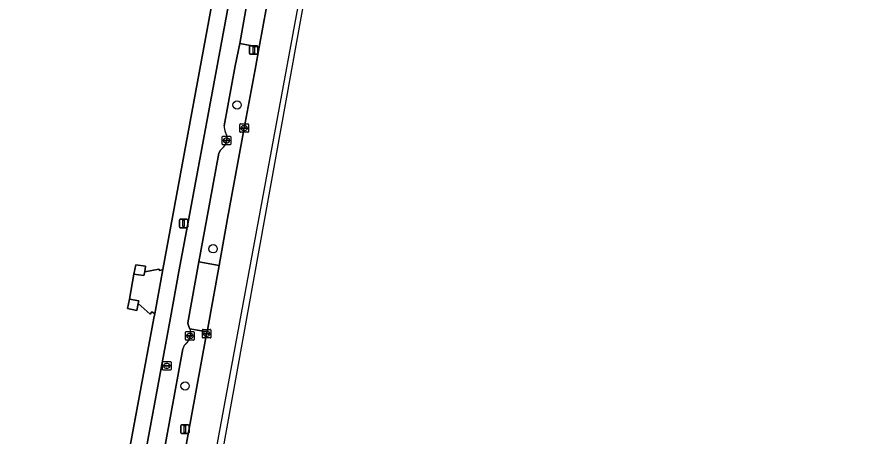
# Model space of a CAD drawing. Extents: x 161258 to 161838, y 380833 to 381727.
# Drawn here: x 161737.5 to 161835.8, y 381224.5 to 381273.7 of the extents above; entities that cross this region are included whole.
import ezdxf

# ---------------------------------------------------------------- set-up
doc = ezdxf.new("R2010")
doc.units = 0
for name, color, linetype in [('IMGEO_Berm_groen', 7, 'Continuous'), ('IMGEO_Boom', 7, 'Continuous'), ('IMGEO_Erf', 7, 'Continuous'), ('IMGEO_Fietspad_open', 7, 'Continuous'), ('IMGEO_Kolk', 7, 'Continuous'), ('IMGEO_Lichtmast', 7, 'Continuous'), ('IMGEO_Muur', 7, 'Continuous'), ('IMGEO_OVBaan_gesloten', 7, 'Continuous'), ('IMGEO_Rijbaan_lokaal_open', 7, 'Continuous'), ('IMGEO_Rijbaan_regionaal_gesloten', 7, 'Continuous'), ('IMGEO_Rioolput', 7, 'Continuous'), ('IMGEO_Voetpad_open', 7, 'Continuous')]:
    doc.layers.add(name, color=color, linetype=linetype)

msp = doc.modelspace()

# ---------------------------------------------------------------- linework, layer by layer
at = {"layer": 'IMGEO_Berm_groen'}
for points in [[(161764.164, 381260.618), (161765.448, 381267.467), (161765.936, 381270.097), (161763.646, 381270.534), (161763.128, 381267.9), (161761.832, 381260.889)], [(161761.65, 381258.289), (161761.386, 381258.016), (161761.183, 381257.676), (161759.786, 381250), (161758.863, 381244.93), (161761.225, 381244.487), (161762.229, 381250), (161764.164, 381260.618)], [(161762.162, 381259.384), (161762.097, 381259.159), (161762.058, 381258.927)], [(161749.906, 381182.432), (161751.199, 381189.4), (161756.087, 381216.391), (161759.764, 381236.501), (161759.812, 381236.731), (161757.806, 381237.074)], [(161757.865, 381236.468), (161757.787, 381236.047)], [(161756.973, 381234.746), (161754.062, 381218.948)]]:
    msp.add_lwpolyline(points, dxfattribs=at)
for centre, radius, start, end in [((161763.166, 381260.719), 1.344, 172.73101, 206.93231), ((161761.093, 381259.486), 1.074, 354.54646, 35.52258), ((161761.067, 381259.112), 1.009, 305.34851, 349.45378), ((161757.02, 381236.692), 0.874, 345.17828, 25.94327), ((161756.795, 381236.223), 1.008, 304.73321, 349.93857), ((161758.137, 381234.481), 1.193, 130.03288, 167.18658)]:
    msp.add_arc(centre, radius, start, end, dxfattribs=at)
at = {"layer": 'IMGEO_Boom'}
for centre in [(161763.344, 381263.322), (161760.522, 381246.465), (161757.234, 381230.378)]:
    msp.add_circle(centre, 0.489, dxfattribs=at)
at = {"layer": 'IMGEO_Erf'}
msp.add_lwpolyline([(161668.77, 381167.385), (161673.77, 381165.793), (161737.053, 381153.773), (161737.441, 381153.699), (161737.997, 381153.598), (161738.112, 381154.157), (161737.938, 381154.198), (161753.579, 381238.309), (161753.673, 381238.82), (161753.349, 381239.081), (161753.133, 381238.804), (161751.742, 381240.033), (161751.586, 381239.216), (161750.481, 381239.459), (161750.713, 381240.543), (161751.212, 381243.492), (161751.454, 381244.596), (161752.571, 381244.423), (161752.507, 381243.755), (161754.157, 381244.071), (161754.273, 381243.898), (161754.635, 381244.025), (161769.385, 381323.827)], dxfattribs=at)
at = {"layer": 'IMGEO_Fietspad_open'}
for points in [[(161766.182, 381284.389), (161766.274, 381284.919), (161766.944, 381288.761), (161768.496, 381297.63), (161770.018, 381305.316), (161770.601, 381308.32), (161771.852, 381315.075), (161772.289, 381317.394), (161770.217, 381317.745), (161769.724, 381315.032), (161762.12, 381274.018), (161757.67, 381250), (161756.52, 381243.79), (161755.513, 381238.354), (161742.385, 381167.493), (161739.245, 381150.478), (161741.31, 381150.032), (161742.611, 381157.056), (161742.773, 381157.406), (161743.019, 381157.715)], [(161761.832, 381260.889), (161763.128, 381267.9), (161763.646, 381270.534), (161764.484, 381275.198), (161765.608, 381281.141)], [(161762.058, 381258.927), (161762.097, 381259.159), (161762.162, 381259.384)], [(161757.806, 381237.074), (161757.669, 381237.338), (161757.591, 381237.583), (161757.572, 381237.788), (161758.863, 381244.93), (161759.786, 381250), (161761.183, 381257.676), (161761.386, 381258.016), (161761.65, 381258.289)], [(161757.787, 381236.047), (161757.865, 381236.468)], [(161754.062, 381218.948), (161756.973, 381234.746)]]:
    msp.add_lwpolyline(points, dxfattribs=at)
for centre, radius, start, end in [((161763.166, 381260.719), 1.344, 172.73101, 206.93231), ((161761.093, 381259.486), 1.074, 354.54646, 35.52258), ((161761.067, 381259.112), 1.009, 305.34851, 349.45378), ((161757.02, 381236.692), 0.874, 345.17828, 25.94327), ((161756.795, 381236.223), 1.008, 304.73321, 349.93857), ((161758.137, 381234.481), 1.193, 130.03288, 167.18658)]:
    msp.add_arc(centre, radius, start, end, dxfattribs=at)
at = {"layer": 'IMGEO_Kolk'}
for p, q in [((161763.665, 381260.193), (161763.665, 381261.045)), ((161763.74, 381261.119), (161764.592, 381261.119)), ((161763.924, 381260.613), (161763.924, 381260.625)), ((161764.362, 381260.576), (161763.964, 381260.576)), ((161763.967, 381260.662), (161764.365, 381260.662)), ((161764.153, 381260.899), (161764.178, 381260.899)), ((161764.408, 381260.625), (161764.408, 381260.613)), ((161764.666, 381261.045), (161764.666, 381260.193)), ((161761.602, 381258.732), (161761.602, 381259.584)), ((161761.677, 381259.658), (161762.529, 381259.658)), ((161762.09, 381259.438), (161762.115, 381259.438)), ((161762.603, 381259.584), (161762.603, 381258.732)), ((161764.592, 381260.119), (161763.74, 381260.119)), ((161764.176, 381260.339), (161764.151, 381260.339)), ((161762.529, 381258.658), (161761.677, 381258.658)), ((161761.861, 381259.152), (161761.861, 381259.164)), ((161762.299, 381259.115), (161761.901, 381259.115)), ((161761.904, 381259.201), (161762.302, 381259.201)), ((161762.113, 381258.878), (161762.088, 381258.878)), ((161762.345, 381259.164), (161762.345, 381259.152)), ((161759.265, 381236.076), (161759.265, 381236.928)), ((161759.34, 381237.002), (161760.192, 381237.002)), ((161760.266, 381236.928), (161760.266, 381236.076)), ((161757.301, 381235.818), (161757.301, 381236.67)), ((161757.376, 381236.744), (161758.228, 381236.744)), ((161757.56, 381236.238), (161757.56, 381236.25)), ((161757.998, 381236.201), (161757.6, 381236.201)), ((161757.603, 381236.287), (161758.001, 381236.287)), ((161757.812, 381235.964), (161757.787, 381235.964)), ((161757.789, 381236.524), (161757.814, 381236.524)), ((161758.044, 381236.25), (161758.044, 381236.238)), ((161758.302, 381236.67), (161758.302, 381235.818)), ((161760.192, 381236.002), (161759.34, 381236.002)), ((161759.524, 381236.496), (161759.524, 381236.508)), ((161759.962, 381236.459), (161759.564, 381236.459)), ((161759.567, 381236.545), (161759.965, 381236.545)), ((161759.776, 381236.222), (161759.751, 381236.222)), ((161759.753, 381236.782), (161759.778, 381236.782)), ((161760.008, 381236.508), (161760.008, 381236.496)), ((161758.228, 381235.744), (161757.376, 381235.744))]:
    msp.add_line(p, q, dxfattribs=at)
for points in [[(161763.665, 381260.193), (161763.665, 381261.045)], [(161763.74, 381261.119), (161764.592, 381261.119)], [(161764.666, 381261.045), (161764.666, 381260.193)], [(161761.602, 381258.732), (161761.602, 381259.584)], [(161761.677, 381259.658), (161762.529, 381259.658)], [(161762.603, 381259.584), (161762.603, 381258.732)], [(161764.592, 381260.119), (161763.74, 381260.119)], [(161762.529, 381258.658), (161761.677, 381258.658)], [(161759.265, 381236.076), (161759.265, 381236.928)], [(161759.34, 381237.002), (161760.192, 381237.002)], [(161760.266, 381236.928), (161760.266, 381236.076)], [(161757.301, 381235.818), (161757.301, 381236.67)], [(161757.376, 381236.744), (161758.228, 381236.744)], [(161758.302, 381236.67), (161758.302, 381235.818)], [(161760.192, 381236.002), (161759.34, 381236.002)], [(161758.228, 381235.744), (161757.376, 381235.744)]]:
    msp.add_lwpolyline(points, dxfattribs=at)
for centre, radius, start, end in [((161763.742, 381261.043), 0.0765, 91.55205, 178.44795), ((161763.742, 381261.043), 0.0765, 91.55205, 178.44795), ((161763.964, 381260.622), 0.0403, 85.87752, 175.75265), ((161763.961, 381260.612), 0.0366, 178.93798, 274.71019), ((161764.365, 381260.619), 0.043, 264.86636, 352.45326), ((161764.369, 381260.624), 0.0386, 1.73085, 96.63898), ((161764.59, 381261.043), 0.0765, 1.55205, 88.44795), ((161764.59, 381261.043), 0.0765, 1.55205, 88.44795), ((161761.679, 381259.582), 0.0765, 91.55205, 178.44795), ((161761.679, 381259.582), 0.0765, 91.55205, 178.44795), ((161762.527, 381259.582), 0.0765, 1.55205, 88.44795), ((161762.527, 381259.582), 0.0765, 1.55205, 88.44795), ((161763.742, 381260.195), 0.0765, 181.55205, 268.44795), ((161763.742, 381260.195), 0.0765, 181.55205, 268.44795), ((161764.59, 381260.195), 0.0765, 271.55205, 358.44795), ((161764.59, 381260.195), 0.0765, 271.55205, 358.44795), ((161761.679, 381258.734), 0.0765, 181.55205, 268.44795), ((161761.679, 381258.734), 0.0765, 181.55205, 268.44795), ((161761.901, 381259.161), 0.0403, 85.87752, 175.75265), ((161761.898, 381259.151), 0.0366, 178.93798, 274.71019), ((161762.302, 381259.158), 0.043, 264.86636, 352.45326), ((161762.306, 381259.163), 0.0386, 1.73085, 96.63898), ((161762.527, 381258.734), 0.0765, 271.55205, 358.44795), ((161762.527, 381258.734), 0.0765, 271.55205, 358.44795), ((161759.342, 381236.926), 0.0765, 91.55205, 178.44795), ((161759.342, 381236.926), 0.0765, 91.55205, 178.44795), ((161760.19, 381236.926), 0.0765, 1.55205, 88.44795), ((161760.19, 381236.926), 0.0765, 1.55205, 88.44795), ((161757.378, 381236.668), 0.0765, 91.55205, 178.44795), ((161757.378, 381236.668), 0.0765, 91.55205, 178.44795), ((161757.6, 381236.247), 0.0403, 85.87752, 175.75265), ((161757.597, 381236.237), 0.0366, 178.93798, 274.71019), ((161758.001, 381236.244), 0.043, 264.86636, 352.45326), ((161758.005, 381236.249), 0.0386, 1.73085, 96.63898), ((161758.226, 381236.668), 0.0765, 1.55205, 88.44795), ((161758.226, 381236.668), 0.0765, 1.55205, 88.44795), ((161759.342, 381236.078), 0.0765, 181.55205, 268.44795), ((161759.342, 381236.078), 0.0765, 181.55205, 268.44795), ((161759.564, 381236.505), 0.0403, 85.87752, 175.75265), ((161759.561, 381236.495), 0.0366, 178.93798, 274.71019), ((161759.965, 381236.502), 0.043, 264.86636, 352.45326), ((161759.969, 381236.507), 0.0386, 1.73085, 96.63898), ((161760.19, 381236.078), 0.0765, 271.55205, 358.44795), ((161760.19, 381236.078), 0.0765, 271.55205, 358.44795), ((161757.378, 381235.82), 0.0765, 181.55205, 268.44795), ((161757.378, 381235.82), 0.0765, 181.55205, 268.44795), ((161758.226, 381235.82), 0.0765, 271.55205, 358.44795), ((161758.226, 381235.82), 0.0765, 271.55205, 358.44795)]:
    msp.add_arc(centre, radius, start, end, dxfattribs=at)
for centre, major_axis, ratio, start_param, end_param in [((161764.152, 381260.619), (-0.387, 0.002), 0.722429, 4.712389, 7.853982), ((161764.177, 381260.619), (-0.39, 0.002), 0.717154, 1.570796, 4.712389), ((161762.089, 381259.158), (-0.387, 0.002), 0.722429, 4.712389, 7.853982), ((161762.114, 381259.158), (-0.39, 0.002), 0.717154, 1.570796, 4.712389), ((161757.788, 381236.244), (-0.387, 0.002), 0.722429, 4.712389, 7.853982), ((161757.813, 381236.244), (-0.39, 0.002), 0.717154, 1.570796, 4.712389), ((161759.752, 381236.502), (-0.387, 0.002), 0.722429, 4.712389, 7.853982), ((161759.777, 381236.502), (-0.39, 0.002), 0.717154, 1.570796, 4.712389)]:
    msp.add_ellipse(centre, major_axis=major_axis, ratio=ratio, start_param=start_param, end_param=end_param, dxfattribs=at)
at = {"layer": 'IMGEO_Lichtmast'}
for p, q in [((161764.9, 381270.267), (161765.69, 381270.267)), ((161765.69, 381270.267), (161764.9, 381270.267)), ((161764.8, 381269.367), (161764.8, 381270.167)), ((161764.8, 381270.167), (161764.8, 381269.367)), ((161765.69, 381269.267), (161764.9, 381269.267)), ((161764.9, 381269.267), (161765.69, 381269.267)), ((161765.79, 381270.167), (161765.79, 381269.367)), ((161765.79, 381269.367), (161765.79, 381270.167)), ((161756.562, 381249.034), (161756.562, 381249.834)), ((161756.562, 381249.834), (161756.562, 381249.034)), ((161756.662, 381249.934), (161757.452, 381249.934)), ((161757.452, 381249.934), (161756.662, 381249.934)), ((161757.552, 381249.834), (161757.552, 381249.034)), ((161757.552, 381249.034), (161757.552, 381249.834)), ((161757.452, 381248.934), (161756.662, 381248.934)), ((161756.662, 381248.934), (161757.452, 381248.934)), ((161756.725, 381224.91), (161756.725, 381225.71)), ((161756.725, 381225.71), (161756.725, 381224.91)), ((161756.825, 381225.81), (161757.615, 381225.81)), ((161757.615, 381225.81), (161756.825, 381225.81)), ((161757.715, 381225.71), (161757.715, 381224.91)), ((161757.715, 381224.91), (161757.715, 381225.71)), ((161757.615, 381224.81), (161756.825, 381224.81)), ((161756.825, 381224.81), (161757.615, 381224.81))]:
    msp.add_line(p, q, dxfattribs=at)
for points in [[(161765.22, 381270.142), (161765.37, 381270.142), (161765.37, 381269.392), (161765.22, 381269.392), (161765.22, 381270.142)], [(161756.982, 381249.809), (161757.132, 381249.809), (161757.132, 381249.059), (161756.982, 381249.059), (161756.982, 381249.809)], [(161757.145, 381225.685), (161757.295, 381225.685), (161757.295, 381224.935), (161757.145, 381224.935), (161757.145, 381225.685)]]:
    msp.add_lwpolyline(points, dxfattribs=at)
for centre, start, end in [((161764.9, 381270.167), 90, 180), ((161764.9, 381270.167), 90, 180), ((161765.69, 381270.167), 0, 90), ((161765.69, 381270.167), 360, 90), ((161764.9, 381269.367), 180, 270), ((161764.9, 381269.367), 180, 270), ((161765.69, 381269.367), 270, 0), ((161765.69, 381269.367), 270, 0), ((161756.662, 381249.834), 90, 180), ((161756.662, 381249.834), 90, 180), ((161757.452, 381249.834), 0, 90), ((161757.452, 381249.834), 360, 90), ((161756.662, 381249.034), 180, 270), ((161756.662, 381249.034), 180, 270), ((161757.452, 381249.034), 270, 0), ((161757.452, 381249.034), 270, 0), ((161756.825, 381225.71), 90, 180), ((161756.825, 381225.71), 90, 180), ((161757.615, 381225.71), 0, 90), ((161757.615, 381225.71), 360, 90), ((161756.825, 381224.91), 180, 270), ((161756.825, 381224.91), 180, 270), ((161757.615, 381224.91), 270, 0), ((161757.615, 381224.91), 270, 0)]:
    msp.add_arc(centre, 0.1, start, end, dxfattribs=at)
at = {"layer": 'IMGEO_Muur'}
for points in [[(161752.408, 381243.317), (161752.507, 381243.755), (161752.571, 381244.423), (161751.454, 381244.596), (161751.212, 381243.492)], [(161750.713, 381240.543), (161750.481, 381239.459), (161751.586, 381239.216), (161751.742, 381240.033), (161751.819, 381240.361)]]:
    msp.add_lwpolyline(points, close=True, dxfattribs=at)
at = {"layer": 'IMGEO_OVBaan_gesloten'}
msp.add_lwpolyline([(161733.581, 381071.116), (161732.705, 381071.238), (161742.349, 381122.541), (161776.386, 381306.634), (161776.704, 381306.578), (161771.577, 381277.677), (161758.366, 381204.804), (161740.263, 381107.16), (161733.581, 381071.116)], dxfattribs=at)
at = {"layer": 'IMGEO_Rijbaan_lokaal_open'}
for points in [[(161766.79, 381274.775), (161764.484, 381275.198), (161763.646, 381270.534), (161765.936, 381270.097)], [(161761.225, 381244.487), (161758.863, 381244.93), (161757.572, 381237.788), (161757.591, 381237.583), (161757.669, 381237.338), (161757.806, 381237.074), (161759.812, 381236.731)]]:
    msp.add_lwpolyline(points, close=True, dxfattribs=at)
at = {"layer": 'IMGEO_Rijbaan_regionaal_gesloten'}
for points in [[(161732.705, 381071.484), (161732.705, 381071.238), (161742.349, 381122.541), (161776.386, 381306.634), (161779.513, 381323.547), (161779.709, 381323.516), (161781.032, 381330.976), (161790.829, 381386.201), (161813.475, 381504.752), (161831.216, 381599.902), (161831.886, 381604.233), (161835.772, 381629.362), (161830.258, 381630.974)], [(161775.225, 381320.76), (161775.137, 381320.241), (161774.55, 381317.025), (161773.958, 381313.603), (161772.327, 381304.942), (161770.901, 381297.185), (161769.258, 381288.25), (161768.553, 381284.422), (161768.425, 381283.725), (161766.79, 381274.775), (161765.936, 381270.097), (161765.448, 381267.467), (161764.164, 381260.618), (161762.229, 381250), (161761.225, 381244.487), (161759.812, 381236.731), (161759.764, 381236.501), (161756.087, 381216.391)]]:
    msp.add_lwpolyline(points, dxfattribs=at)
at = {"layer": 'IMGEO_Rioolput'}
for p, q in [((161754.583, 381232.304), (161754.583, 381233.156)), ((161754.658, 381233.23), (161755.51, 381233.23)), ((161755.071, 381233.01), (161755.096, 381233.01)), ((161755.584, 381233.156), (161755.584, 381232.304)), ((161755.51, 381232.23), (161754.658, 381232.23)), ((161754.842, 381232.724), (161754.842, 381232.736)), ((161755.28, 381232.687), (161754.882, 381232.687)), ((161754.885, 381232.773), (161755.283, 381232.773)), ((161755.094, 381232.45), (161755.069, 381232.45)), ((161755.326, 381232.736), (161755.326, 381232.724))]:
    msp.add_line(p, q, dxfattribs=at)
for points in [[(161754.583, 381232.304), (161754.583, 381233.156)], [(161754.658, 381233.23), (161755.51, 381233.23)], [(161755.584, 381233.156), (161755.584, 381232.304)], [(161755.51, 381232.23), (161754.658, 381232.23)]]:
    msp.add_lwpolyline(points, dxfattribs=at)
for centre, radius, start, end in [((161754.66, 381233.154), 0.0765, 91.55205, 178.44795), ((161754.66, 381233.154), 0.0765, 91.55205, 178.44795), ((161755.508, 381233.154), 0.0765, 1.55205, 88.44795), ((161755.508, 381233.154), 0.0765, 1.55205, 88.44795), ((161754.66, 381232.306), 0.0765, 181.55205, 268.44795), ((161754.66, 381232.306), 0.0765, 181.55205, 268.44795), ((161754.882, 381232.733), 0.0403, 85.87752, 175.75265), ((161754.879, 381232.723), 0.0366, 178.93798, 274.71019), ((161755.283, 381232.73), 0.043, 264.86636, 352.45326), ((161755.287, 381232.735), 0.0386, 1.73085, 96.63898), ((161755.508, 381232.306), 0.0765, 271.55205, 358.44795), ((161755.508, 381232.306), 0.0765, 271.55205, 358.44795)]:
    msp.add_arc(centre, radius, start, end, dxfattribs=at)
for centre, major_axis, ratio, start_param, end_param in [((161755.07, 381232.73), (-0.387, 0.002), 0.722429, 4.712389, 7.853982), ((161755.095, 381232.73), (-0.39, 0.002), 0.717154, 1.570796, 4.712389)]:
    msp.add_ellipse(centre, major_axis=major_axis, ratio=ratio, start_param=start_param, end_param=end_param, dxfattribs=at)
at = {"layer": 'IMGEO_Voetpad_open'}
for points in [[(161770.217, 381317.745), (161771.375, 381324.109), (161769.385, 381323.827), (161754.635, 381244.025), (161753.673, 381238.82), (161753.579, 381238.309), (161737.938, 381154.198), (161738.112, 381154.157), (161737.997, 381153.598), (161737.441, 381153.699), (161737.053, 381153.773), (161736.521, 381150.931), (161736.147, 381148.935), (161736.914, 381148.802)], [(161739.245, 381150.478), (161742.385, 381167.493), (161755.513, 381238.354), (161756.52, 381243.79), (161757.67, 381250), (161762.12, 381274.018), (161769.724, 381315.032), (161770.217, 381317.745)]]:
    msp.add_lwpolyline(points, dxfattribs=at)
msp.add_lwpolyline([(161754.635, 381244.025), (161754.273, 381243.898), (161754.157, 381244.071), (161752.507, 381243.755), (161752.408, 381243.317), (161751.212, 381243.492), (161750.713, 381240.543), (161751.819, 381240.361), (161751.742, 381240.033), (161753.133, 381238.804), (161753.349, 381239.081), (161753.673, 381238.82)], close=True, dxfattribs=at)

doc.saveas('drawing.dxf')
